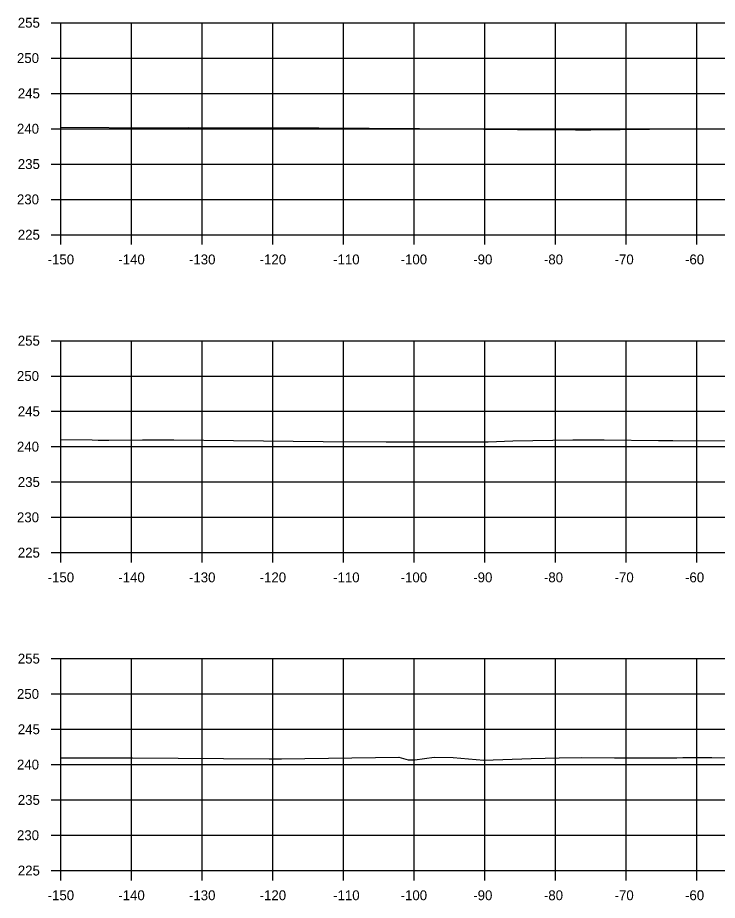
# Model space of a CAD drawing. Extents: x 1369627 to 1374022, y 380035 to 398173.
# Drawn here: x 1372730.1 to 1372829.1, y 385449.1 to 385574 of the extents above; entities that cross this region are included whole.
import ezdxf

# ---------------------------------------------------------------- set-up
doc = ezdxf.new("R2010")
doc.units = 0
for name, color, linetype in [('R_Axis', 7, 'Continuous'), ('R_Axis Annot', 7, 'Continuous'), ('R_Exist Surface', 7, 'Continuous'), ('R_Grid', 7, 'Continuous')]:
    doc.layers.add(name, color=color, linetype=linetype)

msp = doc.modelspace()

# ---------------------------------------------------------------- linework, layer by layer
at = {"layer": 'R_Axis'}
for p, q in [((1372734.81, 385573.29), (1372736.21, 385573.29)), ((1372736.21, 385543.29), (1372736.21, 385573.29)), ((1372734.81, 385568.29), (1372736.21, 385568.29)), ((1372734.81, 385563.29), (1372736.21, 385563.29)), ((1372734.81, 385558.29), (1372736.21, 385558.29)), ((1372734.81, 385553.29), (1372736.21, 385553.29)), ((1372734.81, 385548.29), (1372736.21, 385548.29)), ((1372734.81, 385543.29), (1372736.21, 385543.29)), ((1372736.21, 385543.29), (1373036.21, 385543.29)), ((1372736.21, 385541.89), (1372736.21, 385543.29)), ((1372746.21, 385541.89), (1372746.21, 385543.29)), ((1372756.21, 385541.89), (1372756.21, 385543.29)), ((1372766.21, 385541.89), (1372766.21, 385543.29)), ((1372776.21, 385541.89), (1372776.21, 385543.29)), ((1372786.21, 385541.89), (1372786.21, 385543.29)), ((1372796.21, 385541.89), (1372796.21, 385543.29)), ((1372806.21, 385541.89), (1372806.21, 385543.29)), ((1372816.21, 385541.89), (1372816.21, 385543.29)), ((1372826.21, 385541.89), (1372826.21, 385543.29)), ((1372734.81, 385528.29), (1372736.21, 385528.29)), ((1372736.21, 385498.29), (1372736.21, 385528.29)), ((1372734.81, 385523.29), (1372736.21, 385523.29)), ((1372734.81, 385518.29), (1372736.21, 385518.29)), ((1372734.81, 385513.29), (1372736.21, 385513.29)), ((1372734.81, 385508.29), (1372736.21, 385508.29)), ((1372734.81, 385503.29), (1372736.21, 385503.29)), ((1372734.81, 385498.29), (1372736.21, 385498.29)), ((1372736.21, 385498.29), (1373036.21, 385498.29)), ((1372736.21, 385496.89), (1372736.21, 385498.29)), ((1372746.21, 385496.89), (1372746.21, 385498.29)), ((1372756.21, 385496.89), (1372756.21, 385498.29)), ((1372766.21, 385496.89), (1372766.21, 385498.29)), ((1372776.21, 385496.89), (1372776.21, 385498.29)), ((1372786.21, 385496.89), (1372786.21, 385498.29)), ((1372796.21, 385496.89), (1372796.21, 385498.29)), ((1372806.21, 385496.89), (1372806.21, 385498.29)), ((1372816.21, 385496.89), (1372816.21, 385498.29)), ((1372826.21, 385496.89), (1372826.21, 385498.29)), ((1372734.81, 385483.29), (1372736.21, 385483.29)), ((1372736.21, 385453.29), (1372736.21, 385483.29)), ((1372734.81, 385478.29), (1372736.21, 385478.29)), ((1372734.81, 385473.29), (1372736.21, 385473.29)), ((1372734.81, 385468.29), (1372736.21, 385468.29)), ((1372734.81, 385463.29), (1372736.21, 385463.29)), ((1372734.81, 385458.29), (1372736.21, 385458.29)), ((1372734.81, 385453.29), (1372736.21, 385453.29)), ((1372736.21, 385453.29), (1373036.21, 385453.29)), ((1372736.21, 385451.89), (1372736.21, 385453.29)), ((1372746.21, 385451.89), (1372746.21, 385453.29)), ((1372756.21, 385451.89), (1372756.21, 385453.29)), ((1372766.21, 385451.89), (1372766.21, 385453.29)), ((1372776.21, 385451.89), (1372776.21, 385453.29)), ((1372786.21, 385451.89), (1372786.21, 385453.29)), ((1372796.21, 385451.89), (1372796.21, 385453.29)), ((1372806.21, 385451.89), (1372806.21, 385453.29)), ((1372816.21, 385451.89), (1372816.21, 385453.29)), ((1372826.21, 385451.89), (1372826.21, 385453.29))]:
    msp.add_line(p, q, dxfattribs=at)
at = {"layer": 'R_Exist Surface'}
for points in [[(1372736.21, 385558.5), (1372736.22, 385558.5), (1372749.78, 385558.44), (1372754.27, 385558.46), (1372767.34, 385558.41), (1372772.69, 385558.43), (1372786.94, 385558.32), (1372791.43, 385558.29), (1372796.03, 385558.22), (1372796.59, 385558.21), (1372796.92, 385558.22), (1372800.81, 385558.17), (1372809.01, 385558.13), (1372811.19, 385558.14), (1372823.65, 385558.29), (1372826.89, 385558.27), (1372833.32, 385558.25)], [(1372736.21, 385514.3), (1372740.64, 385514.25), (1372741.45, 385514.19), (1372742.98, 385514.2), (1372747.73, 385514.24), (1372752.17, 385514.24), (1372773.3, 385514.03), (1372782.21, 385513.97), (1372783.43, 385513.99), (1372786.19, 385513.96), (1372792.84, 385513.95), (1372796.66, 385513.98), (1372800.16, 385514.1), (1372808.63, 385514.27), (1372813.09, 385514.26), (1372820.77, 385514.17), (1372822.79, 385514.17), (1372831.02, 385514.1)], [(1372736.21, 385469.26), (1372738.93, 385469.25), (1372739, 385469.26), (1372740.31, 385469.23), (1372746.32, 385469.24), (1372765.69, 385469.08), (1372767.41, 385469.09), (1372784.04, 385469.33), (1372785.34, 385468.95), (1372786.29, 385468.96), (1372789.02, 385469.33), (1372791.71, 385469.31), (1372796.03, 385468.91), (1372802.74, 385469.13), (1372806.7, 385469.24), (1372809.8, 385469.27), (1372814.52, 385469.26), (1372821.94, 385469.26), (1372823.37, 385469.24), (1372824.2, 385469.29), (1372824.64, 385469.31), (1372828.32, 385469.29), (1372830.98, 385469.23)]]:
    msp.add_lwpolyline(points, dxfattribs=at)
at = {"layer": 'R_Grid'}
for p, q in [((1372736.21, 385573.29), (1373036.21, 385573.29)), ((1372736.21, 385543.29), (1372736.21, 385573.29)), ((1372746.21, 385543.29), (1372746.21, 385573.29)), ((1372756.21, 385543.29), (1372756.21, 385573.29)), ((1372766.21, 385543.29), (1372766.21, 385573.29)), ((1372776.21, 385543.29), (1372776.21, 385573.29)), ((1372786.21, 385543.29), (1372786.21, 385573.29)), ((1372796.21, 385543.29), (1372796.21, 385573.29)), ((1372806.21, 385543.29), (1372806.21, 385573.29)), ((1372816.21, 385543.29), (1372816.21, 385573.29)), ((1372826.21, 385543.29), (1372826.21, 385573.29)), ((1372736.21, 385568.29), (1373036.21, 385568.29)), ((1372736.21, 385563.29), (1373036.21, 385563.29)), ((1372736.21, 385558.29), (1373036.21, 385558.29)), ((1372736.21, 385553.29), (1373036.21, 385553.29)), ((1372736.21, 385548.29), (1373036.21, 385548.29)), ((1372736.21, 385543.29), (1373036.21, 385543.29)), ((1372736.21, 385528.29), (1373036.21, 385528.29)), ((1372736.21, 385498.29), (1372736.21, 385528.29)), ((1372746.21, 385498.29), (1372746.21, 385528.29)), ((1372756.21, 385498.29), (1372756.21, 385528.29)), ((1372766.21, 385498.29), (1372766.21, 385528.29)), ((1372776.21, 385498.29), (1372776.21, 385528.29)), ((1372786.21, 385498.29), (1372786.21, 385528.29)), ((1372796.21, 385498.29), (1372796.21, 385528.29)), ((1372806.21, 385498.29), (1372806.21, 385528.29)), ((1372816.21, 385498.29), (1372816.21, 385528.29)), ((1372826.21, 385498.29), (1372826.21, 385528.29)), ((1372736.21, 385523.29), (1373036.21, 385523.29)), ((1372736.21, 385518.29), (1373036.21, 385518.29)), ((1372736.21, 385513.29), (1373036.21, 385513.29)), ((1372736.21, 385508.29), (1373036.21, 385508.29)), ((1372736.21, 385503.29), (1373036.21, 385503.29)), ((1372736.21, 385498.29), (1373036.21, 385498.29)), ((1372736.21, 385483.29), (1373036.21, 385483.29)), ((1372736.21, 385453.29), (1372736.21, 385483.29)), ((1372746.21, 385453.29), (1372746.21, 385483.29)), ((1372756.21, 385453.29), (1372756.21, 385483.29)), ((1372766.21, 385453.29), (1372766.21, 385483.29)), ((1372776.21, 385453.29), (1372776.21, 385483.29)), ((1372786.21, 385453.29), (1372786.21, 385483.29)), ((1372796.21, 385453.29), (1372796.21, 385483.29)), ((1372806.21, 385453.29), (1372806.21, 385483.29)), ((1372816.21, 385453.29), (1372816.21, 385483.29)), ((1372826.21, 385453.29), (1372826.21, 385483.29)), ((1372736.21, 385478.29), (1373036.21, 385478.29)), ((1372736.21, 385473.29), (1373036.21, 385473.29)), ((1372736.21, 385468.29), (1373036.21, 385468.29)), ((1372736.21, 385463.29), (1373036.21, 385463.29)), ((1372736.21, 385458.29), (1373036.21, 385458.29)), ((1372736.21, 385453.29), (1373036.21, 385453.29))]:
    msp.add_line(p, q, dxfattribs=at)

# ---------------------------------------------------------------- texts
at = {"layer": 'R_Axis Annot'}
for s, p in [('255', (1372730.1, 385572.59)), ('250', (1372729.98, 385567.59)), ('245', (1372730.1, 385562.59)), ('240', (1372729.98, 385557.59)), ('235', (1372730.1, 385552.59)), ('230', (1372729.98, 385547.59)), ('225', (1372730.1, 385542.59)), ('-150', (1372734.32, 385539.09)), ('-140', (1372744.32, 385539.09)), ('-130', (1372754.32, 385539.09)), ('-120', (1372764.32, 385539.09)), ('-110', (1372774.72, 385539.09)), ('-100', (1372784.27, 385539.09)), ('-90', (1372794.55, 385539.09)), ('-80', (1372804.55, 385539.09)), ('-70', (1372814.55, 385539.09)), ('-60', (1372824.52, 385539.09)), ('255', (1372730.1, 385527.59)), ('250', (1372729.98, 385522.59)), ('245', (1372730.1, 385517.59)), ('240', (1372729.98, 385512.59)), ('235', (1372730.1, 385507.59)), ('230', (1372729.98, 385502.59)), ('225', (1372730.1, 385497.59)), ('-150', (1372734.32, 385494.09)), ('-140', (1372744.32, 385494.09)), ('-130', (1372754.32, 385494.09)), ('-120', (1372764.32, 385494.09)), ('-110', (1372774.72, 385494.09)), ('-100', (1372784.27, 385494.09)), ('-90', (1372794.55, 385494.09)), ('-80', (1372804.55, 385494.09)), ('-70', (1372814.55, 385494.09)), ('-60', (1372824.52, 385494.09)), ('255', (1372730.1, 385482.59)), ('250', (1372729.98, 385477.59)), ('245', (1372730.1, 385472.59)), ('240', (1372729.98, 385467.59)), ('235', (1372730.1, 385462.59)), ('230', (1372729.98, 385457.59)), ('225', (1372730.1, 385452.59)), ('-150', (1372734.32, 385449.09)), ('-140', (1372744.32, 385449.09)), ('-130', (1372754.32, 385449.09)), ('-120', (1372764.32, 385449.09)), ('-110', (1372774.72, 385449.09)), ('-100', (1372784.27, 385449.09)), ('-90', (1372794.55, 385449.09)), ('-80', (1372804.55, 385449.09)), ('-70', (1372814.55, 385449.09)), ('-60', (1372824.52, 385449.09))]:
    msp.add_text(s, height=1.4, dxfattribs=at).set_placement(p)

doc.saveas('drawing.dxf')
